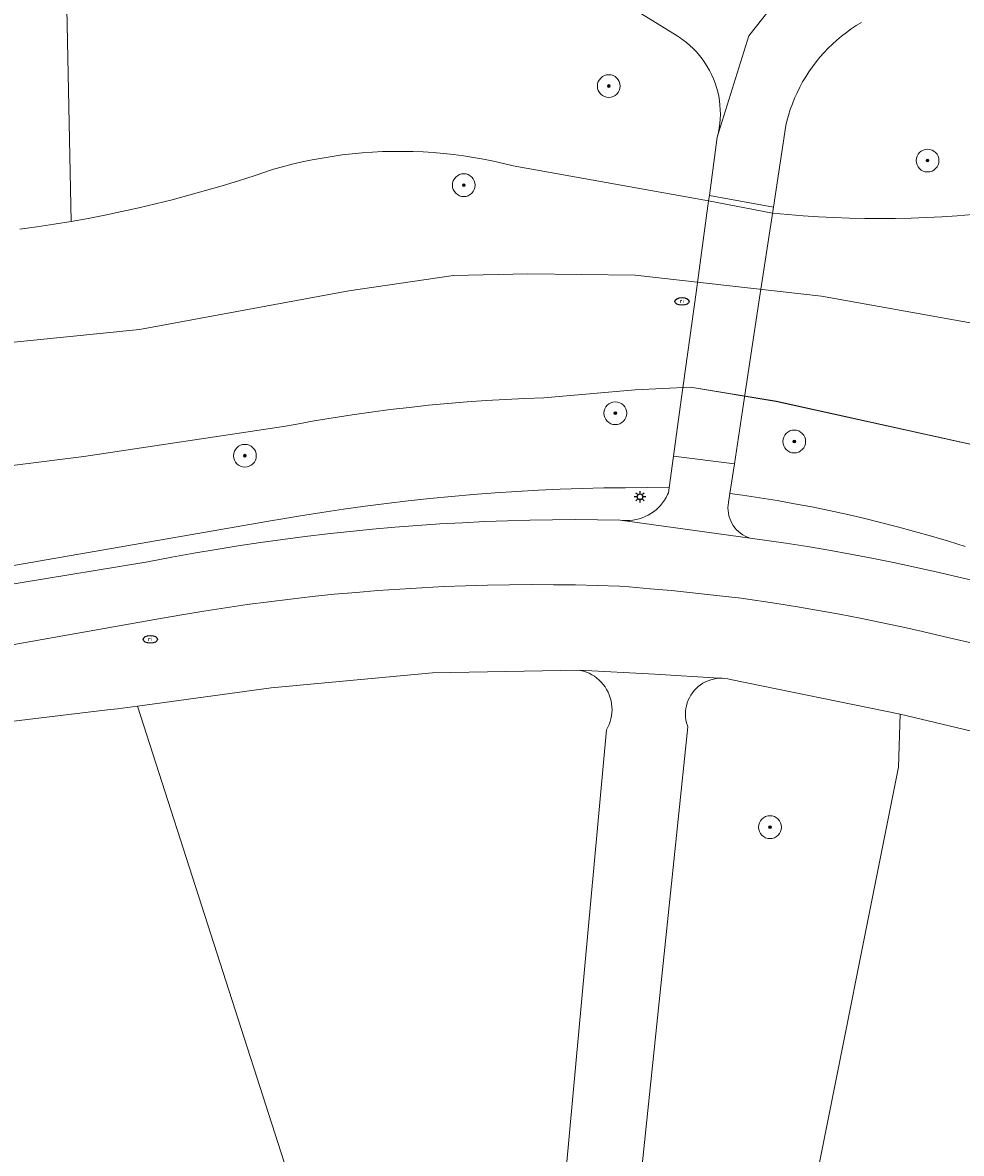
# Model space of a CAD drawing. Header units: metres. Extents: x 152610 to 160096, y 456114 to 462495.
# Tile 539 of 656: x 158345 to 158378, y 460763 to 460803. Entities that reach past the tile are written whole.
import ezdxf
from ezdxf.enums import TextEntityAlignment as Align

# ---------------------------------------------------------------- set-up
doc = ezdxf.new("R2010")
doc.units = ezdxf.units.M
doc.header["$LTSCALE"] = 0.5
doc.layers.get('0').update_dxf_attribs({"linetype": 'CONTINUOUS'})
for name, color, linetype, lineweight in [('B-PV-GK-BESCHOEIING-G', 251, 'GK-BESCHOEIING-SO', 18), ('B-PV-GR-BEPLANTING_CULTUUR_BOSPLANTSOEN-GV', 251, 'CONTINUOUS', 18), ('B-PV-GR-BOOM-S', 251, 'CONTINUOUS', 25), ('B-PV-GW-TALUD_KRUIN-G', 251, 'CONTINUOUS', 18), ('B-PV-IE-MEUBILAIR-S', 251, 'CONTINUOUS', 25), ('B-PV-KW-KUNSTWERK_DEK-GV', 251, 'CONTINUOUS', 18), ('B-PV-OG-TERREIN_BEGROEID-GV', 251, 'CONTINUOUS', 18), ('B-PV-OG-WATER_SLOOT-GV', 251, 'CONTINUOUS', 18), ('B-PV-VH-GESLOTENVERHARDING_ASFALT-GV', 251, 'CONTINUOUS', 18), ('B-PV-VH-HALFVERHARDING_GRAVEL-GV', 251, 'CONTINUOUS', 18), ('B-PV-VH-OPENVERHARDING_BETONSTRAATSTEEN-GV', 251, 'CONTINUOUS', 18)]:
    doc.layers.add(name, color=color, linetype=linetype, lineweight=lineweight)
doc.styles.add('NLCS-ISO', font='NLCS-ISO.ttf')
doc.linetypes.add('GK-BESCHOEIING-SO', pattern='A,18,-3,[1,NLCS.SHX,S=0.6,R=0,X=0,Y=0],-3', length=24)

# ---------------------------------------------------------------- blocks, each defined once
blk = doc.blocks.new('SIE-MEUBILAIR_PAAL_LICHTMAST-SO')
for points in [[(-0.62, 0), (-1, 0)], [(-0.71, 0.71), (-0.44, 0.44)], [(0, 1), (0, 0.62)], [(0.44, 0.44), (0.71, 0.71)], [(1, 0), (0.62, 0)], [(-0.71, -0.71), (-0.44, -0.44)], [(0, -0.62), (0, -1)], [(0.44, -0.44), (0.71, -0.71)]]:
    blk.add_lwpolyline(points)
blk.add_circle((0, 0), 0.5)
blk = doc.blocks.new('SIE-MEUBILAIR_PUT_RIOOLPUT-SO')
blk.add_ellipse((0, 0), major_axis=(1.25, 0), ratio=0.54)
at = {"style": 'NLCS-ISO'}
blk.add_text('ri', height=0.75, dxfattribs=at).set_placement((-0.04, 0.07), align=Align.MIDDLE_CENTER)
blk = doc.blocks.new('SGR-BOOM_GBKN-SO')
at = {"linetype": 'ByBlock', "lineweight": 18}
h = blk.add_hatch(color=0, dxfattribs=at)
h.dxf.hatch_style = 1
edge = h.paths.add_edge_path()
edge.add_arc((0, 0), 0.25, 0, 360)
at = {"color": 0, "linetype": 'ByBlock', "lineweight": 18}
for radius in [2, 0.25]:
    blk.add_circle((0, 0), radius, dxfattribs=at)
at = {"color": 0, "linetype": 'ByBlock', "lineweight": 18, "style": 'NLCS-ISO'}
blk.add_attdef('SOORT', (2.5, 0), '', height=1.5, dxfattribs=at)

msp = doc.modelspace()

# ---------------------------------------------------------------- linework, layer by layer
at = {"layer": 'B-PV-GK-BESCHOEIING-G', "flags": 128}
msp.add_lwpolyline([(158394.204, 460635.103), (158399.672, 460637.24), (158409.428, 460638.273), (158411.181, 460638.433), (158412.478, 460638.267), (158421.206, 460634.758), (158427.086, 460632.8), (158430.253, 460632.241), (158431.912, 460632.134), (158433.188, 460632.444), (158434.158, 460632.868), (158435.279, 460633.826), (158436.385, 460634.963), (158436.437, 460635.067), (158436.535, 460635.278), (158436.625, 460635.492), (158436.708, 460635.709), (158436.783, 460635.929), (158436.851, 460636.151), (158436.911, 460636.376), (158436.963, 460636.602), (158437.007, 460636.83), (158437.044, 460637.06), (158437.073, 460637.29), (158437.093, 460637.522), (158437.106, 460637.754), (158437.11, 460637.986), (158437.107, 460638.218), (158437.096, 460638.45), (158437.077, 460638.682), (158437.049, 460638.913), (158437.032, 460639.032), (158436.67, 460644.936), (158435.282, 460656.573), (158435.204, 460657.212), (158435.102, 460658.112), (158435.007, 460659.013), (158434.92, 460659.915), (158434.842, 460660.818), (158434.771, 460661.721), (158434.708, 460662.625), (158434.653, 460663.529), (158434.607, 460664.434), (158434.568, 460665.339), (158434.537, 460666.245), (158434.514, 460667.15), (158434.5, 460668.056), (158434.493, 460668.962), (158434.494, 460669.868), (158434.503, 460670.774), (158434.52, 460671.68), (158434.546, 460672.586), (158434.579, 460673.491), (158434.62, 460674.396), (158435.158, 460683.298), (158435.191, 460691.058), (158435.594, 460702.579), (158435.631, 460703.569), (158435.683, 460704.779), (158435.743, 460705.988), (158435.811, 460707.197), (158435.888, 460708.406), (158435.972, 460709.614), (158436.064, 460710.821), (158436.164, 460712.028), (158436.272, 460713.235), (158436.388, 460714.44), (158436.512, 460715.645), (158436.644, 460716.848), (158436.784, 460718.051), (158436.932, 460719.253), (158437.087, 460720.454), (158437.251, 460721.654), (158437.423, 460722.853), (158437.602, 460724.051), (158437.79, 460725.247), (158437.985, 460726.442), (158438.188, 460727.636), (158438.399, 460728.829), (158438.618, 460730.02), (158438.845, 460731.209), (158439.08, 460732.397), (158439.322, 460733.584), (158439.573, 460734.769), (158439.831, 460735.952), (158440.097, 460737.133), (158440.371, 460738.313), (158440.652, 460739.491), (158440.942, 460740.667), (158441.239, 460741.841), (158441.544, 460743.013), (158441.856, 460744.183), (158442.177, 460745.35), (158442.505, 460746.516), (158442.84, 460747.68), (158443.184, 460748.841), (158443.628, 460749.999), (158445.924, 460758.546), (158447.558, 460782.625), (158447.564, 460782.711), (158447.769, 460785.017), (158449.775, 460812.682), (158449.779, 460812.904), (158449.776, 460813.125), (158449.764, 460813.346), (158449.745, 460813.567), (158449.717, 460813.787), (158449.682, 460814.006), (158449.639, 460814.223), (158449.588, 460814.439), (158449.529, 460814.652), (158449.462, 460814.864), (158449.388, 460815.073), (158449.307, 460815.279), (158449.218, 460815.482), (158449.122, 460815.681), (158449.018, 460815.877), (158448.908, 460816.069), (158448.791, 460816.258), (158448.667, 460816.441), (158448.536, 460816.62), (158448.399, 460816.795), (158448.256, 460816.964), (158448.107, 460817.128), (158447.952, 460817.286), (158447.792, 460817.439), (158447.626, 460817.586), (158447.455, 460817.727), (158447.279, 460817.861), (158447.098, 460817.989), (158446.913, 460818.111), (158446.723, 460818.225), (158446.529, 460818.333), (158446.332, 460818.434), (158446.131, 460818.528), (158445.927, 460818.614), (158445.72, 460818.693), (158445.51, 460818.764), (158445.298, 460818.827), (158445.083, 460818.883), (158444.867, 460818.932), (158444.649, 460818.972), (158444.43, 460819.004), (158444.21, 460819.029), (158443.989, 460819.045), (158443.767, 460819.054), (158443.546, 460819.055), (158443.324, 460819.047), (158443.103, 460819.032), (158442.883, 460819.008), (158442.663, 460818.977), (158442.445, 460818.938), (158442.229, 460818.891), (158442.014, 460818.836), (158441.802, 460818.773), (158441.591, 460818.703), (158441.384, 460818.625), (158441.179, 460818.54), (158440.978, 460818.448), (158440.78, 460818.348), (158440.586, 460818.241), (158440.396, 460818.127), (158440.21, 460818.007), (158440.028, 460817.88), (158439.851, 460817.746), (158439.68, 460817.606), (158439.513, 460817.46), (158439.352, 460817.308), (158439.196, 460817.151), (158439.046, 460816.987), (158438.988, 460816.921), (158438.866, 460816.777), (158438.214, 460816.009), (158437.556, 460815.246), (158436.891, 460814.489), (158436.221, 460813.737), (158435.545, 460812.99), (158434.862, 460812.249), (158429.86, 460807.383), (158424.676, 460802.557), (158419.639, 460799.152), (158413.442, 460794.893), (158409.963, 460792.467), (158407.891, 460791.057), (158406.398, 460790.393), (158404.141, 460789.745), (158402.493, 460789.442), (158399.053, 460789.19), (158397.166, 460789.162), (158395.23, 460789.316), (158391.988, 460789.722), (158383.812, 460791.441), (158372.67, 460793.444), (158366.128, 460794.178), (158362.372, 460794.22), (158359.77, 460794.171), (158356.093, 460793.631), (158348.759, 460792.275), (158343.766, 460791.768), (158340.945, 460791.622), (158338.476, 460791.774), (158334.765, 460792.368), (158332.303, 460793.054), (158329.764, 460793.91), (158326.871, 460795.099), (158322.297, 460796.948), (158318.63, 460798.391), (158313.289, 460801.421), (158313.001, 460801.623), (158312.428, 460802.033), (158311.861, 460802.45), (158311.298, 460802.874), (158310.74, 460803.304), (158310.187, 460803.74), (158309.639, 460804.182), (158309.096, 460804.631), (158308.974, 460804.74), (158308.279, 460805.369), (158307.589, 460806.003), (158306.905, 460806.643), (158306.227, 460807.289), (158305.554, 460807.94), (158304.887, 460808.598), (158304.225, 460809.261), (158303.569, 460809.929), (158302.919, 460810.604), (158302.274, 460811.283), (158301.635, 460811.969), (158301.003, 460812.659), (158300.376, 460813.355), (158299.755, 460814.057), (158299.14, 460814.763), (158298.531, 460815.475), (158297.928, 460816.192), (158297.332, 460816.914), (158296.741, 460817.642), (158296.157, 460818.374), (158295.579, 460819.111), (158295.008, 460819.853), (158294.442, 460820.6), (158293.884, 460821.352), (158293.331, 460822.109), (158292.785, 460822.87), (158292.246, 460823.636), (158291.713, 460824.406), (158291.356, 460825.047), (158290.995, 460825.712), (158290.641, 460826.38), (158290.294, 460827.052), (158289.955, 460827.728), (158289.622, 460828.408), (158289.297, 460829.091), (158288.978, 460829.777), (158288.667, 460830.467), (158288.364, 460831.16), (158288.068, 460831.856), (158287.779, 460832.555), (158287.497, 460833.258), (158287.223, 460833.963), (158286.957, 460834.671), (158286.698, 460835.382), (158286.446, 460836.095), (158286.202, 460836.811), (158285.966, 460837.53), (158285.737, 460838.251), (158285.516, 460838.975), (158285.303, 460839.7), (158285.097, 460840.428), (158284.899, 460841.159), (158284.708, 460841.891), (158284.526, 460842.625), (158284.351, 460843.361), (158284.184, 460844.099), (158284.117, 460844.337), (158283.904, 460845.111), (158283.699, 460845.887), (158283.502, 460846.665), (158283.313, 460847.445), (158283.131, 460848.226), (158282.957, 460849.01), (158282.791, 460849.795), (158282.633, 460850.582), (158282.483, 460851.371), (158282.34, 460852.16), (158282.206, 460852.952), (158282.079, 460853.744), (158281.96, 460854.538), (158281.85, 460855.333), (158281.747, 460856.129), (158281.652, 460856.926), (158281.565, 460857.724), (158281.485, 460858.523), (158281.414, 460859.322), (158281.351, 460860.122), (158281.296, 460860.923), (158281.23, 460861.521), (158281.088, 460862.87), (158280.953, 460864.221), (158280.827, 460865.572), (158280.708, 460866.924), (158280.598, 460868.276), (158280.495, 460869.629), (158280.401, 460870.983), (158280.314, 460872.338), (158280.235, 460873.692), (158280.165, 460875.048), (158280.102, 460876.403), (158280.047, 460877.759), (158280.001, 460879.116), (158279.962, 460880.472), (158279.931, 460881.829), (158279.908, 460883.186), (158279.894, 460884.543), (158279.887, 460885.9), (158279.891, 460885.99), (158279.945, 460886.984), (158280.006, 460887.977), (158280.075, 460888.969), (158280.152, 460889.961), (158280.237, 460890.952), (158280.33, 460891.943), (158280.431, 460892.932), (158280.54, 460893.921), (158280.657, 460894.909), (158280.781, 460895.896), (158280.914, 460896.882), (158280.984, 460897.375), (158281.062, 460900.771), (158281.337, 460903.298), (158281.91, 460905.435), (158283.375, 460910.513), (158284.626, 460914.493), (158285.804, 460917.691), (158287.575, 460922.665), (158288.803, 460925.31), (158289.746, 460927.85), (158290.111, 460929.358), (158290.135, 460930.33), (158290.085, 460930.94), (158289.815, 460931.654), (158289.096, 460933.16), (158288.946, 460933.364), (158288.79, 460933.564), (158288.628, 460933.758), (158288.46, 460933.947), (158288.286, 460934.131), (158288.106, 460934.309), (158287.92, 460934.481), (158287.73, 460934.648), (158287.534, 460934.808), (158287.333, 460934.962), (158287.127, 460935.109), (158286.917, 460935.25), (158286.722, 460935.373), (158286.448, 460935.482), (158286.172, 460935.584), (158285.893, 460935.678), (158285.611, 460935.765), (158285.328, 460935.844), (158285.042, 460935.915), (158284.754, 460935.978), (158284.465, 460936.034), (158284.174, 460936.082), (158283.882, 460936.121), (158283.589, 460936.153), (158283.296, 460936.177), (158283.002, 460936.193), (158282.707, 460936.201), (158282.413, 460936.201), (158282.118, 460936.193), (158281.824, 460936.177), (158281.53, 460936.153), (158281.238, 460936.121), (158280.946, 460936.081), (158280.655, 460936.033), (158280.366, 460935.977), (158280.078, 460935.913), (158279.792, 460935.842), (158279.509, 460935.763), (158279.227, 460935.676), (158278.948, 460935.582), (158278.672, 460935.48), (158278.398, 460935.37), (158278.128, 460935.254), (158277.861, 460935.129), (158277.597, 460934.998), (158277.337, 460934.86), (158277.081, 460934.714), (158276.829, 460934.562), (158276.816, 460934.554), (158276.615, 460934.376), (158276.42, 460934.192), (158276.23, 460934.002), (158276.046, 460933.807), (158275.868, 460933.607), (158275.696, 460933.401), (158275.53, 460933.19), (158275.371, 460932.974), (158275.218, 460932.754), (158275.072, 460932.529), (158274.932, 460932.3), (158274.799, 460932.067), (158274.674, 460931.83), (158274.555, 460931.589), (158274.444, 460931.345), (158274.34, 460931.098), (158274.244, 460930.847), (158274.154, 460930.594), (158274.073, 460930.339), (158273.999, 460930.081), (158273.933, 460929.821), (158273.875, 460929.559), (158273.824, 460929.296), (158273.782, 460929.031), (158273.747, 460928.765), (158273.72, 460928.498), (158273.702, 460928.23), (158273.691, 460927.962), (158273.688, 460927.694), (158273.693, 460927.426), (158273.707, 460927.158), (158273.728, 460926.89), (158273.757, 460926.624), (158273.794, 460926.358), (158273.839, 460926.094), (158273.892, 460925.831), (158273.953, 460925.569), (158274.021, 460925.31), (158274.098, 460925.053), (158274.129, 460924.954), (158275.155, 460920.831), (158276.3, 460916.739), (158276.366, 460916.372), (158276.521, 460915.479), (158276.668, 460914.584), (158276.808, 460913.688), (158276.939, 460912.791), (158277.062, 460911.893), (158277.178, 460910.994), (158277.285, 460910.094), (158277.385, 460909.193), (158277.477, 460908.291), (158277.56, 460907.388), (158277.636, 460906.485), (158277.704, 460905.581), (158277.764, 460904.676), (158277.816, 460903.771), (158277.859, 460902.866), (158277.895, 460901.96), (158277.923, 460901.054), (158277.943, 460900.147), (158277.955, 460899.241), (158277.959, 460898.334), (158277.954, 460897.428), (158277.942, 460896.521), (158277.922, 460895.615), (158277.918, 460895.406), (158277.897, 460894.456), (158277.868, 460893.506), (158277.831, 460892.556), (158277.786, 460891.607), (158277.733, 460890.658), (158277.672, 460889.709), (158277.603, 460888.762), (158277.526, 460887.814), (158277.441, 460886.868), (158277.348, 460885.922), (158277.247, 460884.977), (158277.139, 460884.033), (158277.022, 460883.089), (158276.897, 460882.147), (158276.676, 460878.466), (158276.445, 460874.69), (158276.457, 460870.098), (158276.5, 460869.892), (158276.595, 460869.48), (158276.697, 460869.07), (158276.807, 460868.662), (158276.925, 460868.256), (158277.05, 460867.852), (158277.183, 460867.451), (158277.324, 460867.052), (158277.472, 460866.657), (158277.627, 460866.264), (158277.79, 460865.874), (158277.961, 460865.487), (158278.138, 460865.104), (158278.323, 460864.723), (158278.515, 460864.347), (158278.714, 460863.974), (158278.92, 460863.605), (158279.133, 460863.24), (158279.352, 460862.881), (158279.365, 460862.859), (158279.482, 460862.657), (158279.592, 460862.45), (158279.696, 460862.24), (158279.791, 460862.026), (158279.88, 460861.809), (158279.961, 460861.589), (158280.034, 460861.367), (158280.1, 460861.142), (158280.158, 460860.915), (158280.209, 460860.687), (158280.251, 460860.456), (158280.286, 460860.225), (158280.313, 460859.992), (158280.331, 460859.759), (158280.342, 460859.525), (158280.345, 460859.29), (158280.34, 460859.056), (158280.326, 460858.822), (158280.305, 460858.589), (158280.276, 460858.357), (158280.239, 460858.126), (158280.194, 460857.896), (158280.141, 460857.667), (158280.081, 460857.441), (158280.012, 460857.217), (158279.936, 460856.996), (158279.853, 460856.777), (158279.762, 460856.561), (158279.664, 460856.348), (158279.559, 460856.139), (158279.446, 460855.934), (158279.327, 460855.732), (158279.201, 460855.535), (158279.068, 460855.342), (158278.929, 460855.154), (158278.783, 460854.97), (158278.631, 460854.792), (158278.473, 460854.619), (158278.31, 460854.451), (158278.14, 460854.29), (158277.966, 460854.134), (158277.786, 460853.984), (158277.601, 460853.84), (158277.411, 460853.703), (158277.217, 460853.572), (158277.018, 460853.448), (158276.815, 460853.331), (158276.335, 460852.967), (158275.86, 460852.596), (158275.39, 460852.219), (158274.925, 460851.836), (158274.465, 460851.446), (158274.01, 460851.051), (158273.56, 460850.649), (158273.116, 460850.242), (158272.678, 460849.829), (158272.245, 460849.41), (158271.817, 460848.985), (158271.395, 460848.554), (158270.979, 460848.119), (158270.569, 460847.677), (158270.164, 460847.23), (158269.766, 460846.778), (158269.374, 460846.321), (158268.987, 460845.858), (158268.607, 460845.39), (158268.233, 460844.918), (158267.866, 460844.44), (158267.505, 460843.958), (158267.15, 460843.471), (158266.802, 460842.979), (158266.46, 460842.482), (158266.125, 460841.981), (158265.797, 460841.476), (158265.475, 460840.966), (158265.16, 460840.453), (158265.013, 460840.207), (158264.962, 460840.122), (158264.449, 460839.277), (158263.929, 460838.437), (158263.403, 460837.6), (158262.87, 460836.768), (158262.33, 460835.94), (158261.783, 460835.117), (158261.23, 460834.298), (158260.67, 460833.483), (158260.103, 460832.673), (158259.53, 460831.868), (158258.951, 460831.067), (158258.365, 460830.271), (158257.772, 460829.48), (158257.174, 460828.694), (158256.568, 460827.912), (158255.957, 460827.136), (158255.648, 460826.75), (158252.114, 460823), (158249.217, 460820.633), (158245.157, 460816.851), (158241.433, 460813.794), (158238.545, 460811.485), (158237.549, 460810.365), (158237.104, 460809.658), (158236.804, 460808.475), (158236.721, 460807.788), (158236.811, 460806.912), (158236.919, 460806.064), (158237.199, 460805.331), (158237.564, 460804.637), (158238.13, 460803.857), (158238.867, 460802.984), (158239.661, 460802.32), (158240.731, 460801.8), (158241.446, 460801.736), (158243.286, 460801.696), (158246.878, 460802.045), (158252.024, 460802.334), (158262.872, 460802.329), (158263.649, 460802.302), (158264.56, 460802.264), (158265.469, 460802.218), (158266.379, 460802.163), (158267.287, 460802.101), (158268.196, 460802.03), (158269.103, 460801.952), (158270.01, 460801.866), (158270.916, 460801.771), (158271.821, 460801.669), (158272.725, 460801.559), (158273.629, 460801.441), (158274.531, 460801.315), (158275.432, 460801.181), (158276.331, 460801.039), (158277.23, 460800.889), (158278.863, 460800.455), (158278.971, 460800.426), (158279.325, 460800.363), (158280.474, 460800.154), (158281.622, 460799.936), (158282.768, 460799.711), (158283.913, 460799.478), (158285.056, 460799.237), (158286.197, 460798.989), (158287.337, 460798.732), (158288.475, 460798.468), (158289.611, 460798.196), (158290.745, 460797.916), (158291.877, 460797.628), (158293.007, 460797.333), (158293.571, 460797.182), (158297.682, 460796.253), (158306.52, 460793.64), (158313.946, 460791.308), (158323.08, 460788.544), (158329.405, 460787.198), (158333.001, 460786.642), (158334.936, 460786.554), (158339.069, 460786.856), (158346.809, 460787.824), (158353.804, 460788.872), (158354.213, 460788.949), (158354.878, 460789.069), (158355.544, 460789.18), (158356.211, 460789.284), (158356.88, 460789.38), (158357.55, 460789.467), (158358.22, 460789.547), (158358.892, 460789.619), (158359.564, 460789.683), (158360.238, 460789.739), (158360.911, 460789.787), (158361.586, 460789.827), (158362.26, 460789.859), (158362.935, 460789.883), (158366.139, 460790.166), (158368.073, 460790.25), (158371.078, 460789.757), (158380.199, 460787.747), (158387.394, 460786.08), (158394.961, 460784.168), (158398.082, 460783.152), (158400.2, 460782.655), (158402.651, 460782.389), (158403.938, 460782.376), (158405.538, 460782.583), (158407.499, 460783.182), (158410.8, 460784.854), (158414.176, 460786.813), (158421.344, 460791.343), (158425.56, 460795.069), (158428.201, 460797.263), (158430.188, 460798.415), (158432.024, 460799.223), (158433.272, 460799.496), (158434.51, 460799.691), (158435.512, 460799.678), (158435.571, 460799.678), (158435.812, 460799.673), (158436.052, 460799.66), (158436.292, 460799.64), (158436.531, 460799.611), (158436.769, 460799.574), (158437.006, 460799.529), (158437.241, 460799.477), (158437.474, 460799.417), (158437.705, 460799.349), (158437.934, 460799.273), (158438.16, 460799.19), (158438.383, 460799.099), (158438.603, 460799.001), (158438.82, 460798.896), (158439.033, 460798.784), (158439.242, 460798.664), (158439.447, 460798.538), (158439.648, 460798.405), (158439.844, 460798.265), (158440.036, 460798.119), (158440.222, 460797.967), (158440.404, 460797.809), (158440.58, 460797.644), (158440.75, 460797.474), (158440.915, 460797.298), (158441.074, 460797.117), (158441.227, 460796.931), (158441.373, 460796.74), (158441.513, 460796.544), (158441.628, 460796.364), (158441.826, 460796.046), (158442.016, 460795.723), (158442.199, 460795.397), (158442.376, 460795.066), (158442.545, 460794.732), (158442.707, 460794.395), (158442.862, 460794.054), (158443.009, 460793.709), (158443.149, 460793.362), (158443.282, 460793.012), (158443.407, 460792.659), (158443.525, 460792.303), (158443.635, 460791.945), (158443.737, 460791.585), (158443.832, 460791.222), (158443.918, 460790.858), (158443.997, 460790.492), (158444.069, 460790.124), (158444.132, 460789.755), (158444.187, 460789.385), (158444.235, 460789.013), (158444.274, 460788.641), (158444.306, 460788.268), (158444.33, 460787.894), (158444.345, 460787.52), (158444.353, 460787.145), (158444.352, 460786.771), (158444.344, 460786.396), (158444.328, 460786.022), (158444.303, 460785.648), (158444.271, 460785.275), (158444.257, 460785.179), (158443.906, 460782.774), (158443.891, 460782.664), (158443.821, 460782.182), (158443.743, 460781.7), (158443.657, 460781.221), (158443.564, 460780.742), (158443.462, 460780.265), (158443.353, 460779.79), (158443.235, 460779.317), (158443.111, 460778.846), (158442.978, 460778.377), (158442.838, 460777.91), (158442.69, 460777.445), (158442.534, 460776.983), (158442.371, 460776.524), (158442.2, 460776.067), (158442.022, 460775.613), (158441.837, 460775.163), (158441.644, 460774.715), (158441.444, 460774.27), (158441.236, 460773.829), (158441.021, 460773.392), (158440.911, 460773.175), (158439.832, 460771.612), (158438.961, 460770.654), (158437.216, 460769.1), (158434.467, 460766.472), (158429.972, 460762.293), (158429.745, 460762.115), (158429.297, 460761.752), (158428.853, 460761.383), (158428.415, 460761.008), (158427.982, 460760.628), (158427.554, 460760.241), (158427.131, 460759.848), (158426.714, 460759.449), (158426.303, 460759.045), (158425.897, 460758.635), (158425.497, 460758.219), (158425.103, 460757.798), (158424.715, 460757.372), (158424.332, 460756.94), (158423.956, 460756.503), (158423.586, 460756.06), (158423.221, 460755.613), (158422.864, 460755.161), (158422.512, 460754.703), (158422.167, 460754.241), (158421.828, 460753.774), (158421.496, 460753.303), (158421.17, 460752.826), (158420.851, 460752.346), (158420.539, 460751.861), (158420.233, 460751.372), (158419.935, 460750.878), (158419.643, 460750.381), (158419.425, 460749.999), (158416.895, 460745.406), (158416.596, 460744.735), (158416.304, 460744.062), (158416.024, 460743.394), (158415.474, 460742.023), (158415.213, 460741.338), (158414.958, 460740.65), (158414.711, 460739.959), (158414.472, 460739.265), (158414.241, 460738.569), (158414.016, 460737.87), (158413.8, 460737.169), (158413.591, 460736.466), (158413.39, 460735.76), (158413.197, 460735.052), (158413.011, 460734.342), (158412.833, 460733.631), (158412.663, 460732.917), (158412.501, 460732.201), (158412.346, 460731.484), (158412.199, 460730.765), (158412.061, 460730.045), (158412.014, 460729.793), (158412.033, 460729.354), (158412.06, 460728.914), (158412.095, 460728.476), (158412.137, 460728.038), (158412.188, 460727.601), (158412.247, 460727.165), (158412.313, 460726.73), (158412.388, 460726.297), (158412.47, 460725.865), (158412.56, 460725.434), (158412.658, 460725.005), (158412.764, 460724.578), (158412.878, 460724.153), (158412.999, 460723.73), (158413.128, 460723.31), (158413.265, 460722.892), (158413.409, 460722.476), (158413.56, 460722.063), (158413.72, 460721.653), (158413.886, 460721.246), (158414.06, 460720.842), (158414.241, 460720.441), (158414.43, 460720.044), (158414.626, 460719.65), (158414.829, 460719.259), (158415.039, 460718.873), (158415.255, 460718.49), (158415.479, 460718.111), (158415.71, 460717.737), (158415.947, 460717.366), (158416.192, 460717.001), (158416.442, 460716.639), (158416.7, 460716.282), (158416.964, 460715.93), (158417.234, 460715.583), (158417.51, 460715.241), (158417.793, 460714.904), (158418.081, 460714.572), (158418.376, 460714.245), (158418.676, 460713.924), (158418.983, 460713.608), (158419.295, 460713.298), (158419.612, 460712.994), (158419.935, 460712.695), (158420.264, 460712.403), (158420.598, 460712.116), (158420.937, 460711.835), (158421.28, 460711.561), (158421.629, 460711.293), (158421.983, 460711.032), (158422.341, 460710.776), (158422.704, 460710.528), (158423.072, 460710.286), (158423.444, 460710.051), (158423.819, 460709.822), (158424.081, 460709.669), (158424.209, 460709.611), (158424.479, 460709.483), (158424.744, 460709.348), (158425.006, 460709.206), (158425.265, 460709.057), (158425.519, 460708.901), (158425.768, 460708.739), (158426.014, 460708.569), (158426.254, 460708.393), (158426.49, 460708.211), (158426.721, 460708.023), (158426.947, 460707.828), (158427.167, 460707.627), (158427.382, 460707.421), (158427.592, 460707.209), (158427.795, 460706.991), (158427.993, 460706.768), (158428.185, 460706.54), (158428.37, 460706.306), (158428.549, 460706.068), (158428.722, 460705.825), (158428.888, 460705.578), (158429.047, 460705.326), (158429.2, 460705.07), (158429.345, 460704.809), (158429.484, 460704.546), (158429.615, 460704.278), (158429.74, 460704.007), (158429.857, 460703.733), (158429.966, 460703.456), (158430.068, 460703.176), (158430.163, 460702.893), (158430.249, 460702.608), (158430.329, 460702.32), (158430.42, 460701.95), (158428.933, 460690.288), (158428.348, 460688.69), (158428.2, 460688.309), (158428.045, 460687.931), (158427.882, 460687.557), (158427.712, 460687.185), (158427.535, 460686.817), (158427.35, 460686.453), (158427.159, 460686.092), (158426.96, 460685.736), (158426.755, 460685.383), (158426.542, 460685.034), (158426.323, 460684.689), (158426.097, 460684.349), (158425.865, 460684.013), (158425.626, 460683.682), (158425.503, 460683.519), (158419.706, 460678.275), (158416.726, 460675.288), (158415, 460673.127), (158413.37, 460670.851), (158411.077, 460666.723), (158410.912, 460666.216), (158410.753, 460665.706), (158410.603, 460665.194), (158410.46, 460664.68), (158410.325, 460664.164), (158410.197, 460663.645), (158410.078, 460663.125), (158409.966, 460662.603), (158409.862, 460662.08), (158409.766, 460661.555), (158409.678, 460661.028), (158409.597, 460660.501), (158409.525, 460659.972), (158409.46, 460659.442), (158409.404, 460658.911), (158409.355, 460658.38), (158409.315, 460657.848), (158409.282, 460657.315), (158409.257, 460656.782), (158409.241, 460656.248), (158409.235, 460655.959), (158409.242, 460655.87), (158409.263, 460655.538), (158409.275, 460655.207), (158409.28, 460654.875), (158409.277, 460654.543), (158409.266, 460654.211), (158409.246, 460653.88), (158409.219, 460653.549), (158409.184, 460653.219), (158409.141, 460652.89), (158409.09, 460652.562), (158409.031, 460652.236), (158408.964, 460651.911), (158408.889, 460651.587), (158408.807, 460651.266), (158408.717, 460650.946), (158408.619, 460650.629), (158408.513, 460650.315), (158408.401, 460650.003), (158408.28, 460649.693), (158408.152, 460649.387), (158408.017, 460649.084), (158407.874, 460648.784), (158407.725, 460648.488), (158407.568, 460648.196), (158407.404, 460647.907), (158407.234, 460647.622), (158407.056, 460647.342), (158406.872, 460647.066), (158406.681, 460646.794), (158406.484, 460646.527), (158406.28, 460646.265), (158406.07, 460646.008), (158405.854, 460645.757), (158405.632, 460645.51), (158405.404, 460645.269), (158405.17, 460645.033), (158404.931, 460644.803), (158404.686, 460644.579), (158404.436, 460644.361), (158404.181, 460644.149), (158403.921, 460643.943), (158403.655, 460643.744), (158403.386, 460643.55), (158403.111, 460643.364), (158402.832, 460643.184), (158402.549, 460643.011), (158402.262, 460642.845), (158401.97, 460642.686), (158401.675, 460642.534), (158401.377, 460642.389), (158401.075, 460642.251), (158393.045, 460640.011), (158392.433, 460639.8)], dxfattribs=at)
at = {"layer": 'B-PV-GR-BEPLANTING_CULTUUR_BOSPLANTSOEN-GV', "flags": 128}
for points in [[(158362.535, 460749.999), (158365.129, 460778.242), (158365.179, 460778.335), (158365.222, 460778.432), (158365.258, 460778.532), (158365.286, 460778.635), (158365.306, 460778.739), (158365.319, 460778.844), (158365.323, 460778.95), (158365.319, 460779.056), (158365.308, 460779.162), (158365.288, 460779.266), (158365.261, 460779.369), (158365.226, 460779.469), (158365.184, 460779.566), (158365.134, 460779.66), (158365.078, 460779.75), (158365.014, 460779.835), (158364.945, 460779.915), (158364.87, 460779.99), (158364.789, 460780.059), (158364.704, 460780.122), (158364.614, 460780.178), (158364.519, 460780.227), (158364.422, 460780.269), (158364.322, 460780.304), (158364.219, 460780.33), (158364.171, 460780.34), (158359.024, 460780.247), (158353.37, 460779.715), (158348.684, 460779.079), (158354.034, 460762.443)], [(158372.226, 460761.211), (158375.363, 460776.933), (158375.424, 460778.793), (158369.476, 460780.009), (158369.378, 460780.031), (158369.279, 460780.045), (158369.179, 460780.052), (158369.079, 460780.05), (158368.98, 460780.04), (158368.881, 460780.023), (158368.784, 460779.997), (158368.69, 460779.964), (158368.598, 460779.924), (158368.51, 460779.876), (158368.426, 460779.821), (158368.347, 460779.76), (158368.273, 460779.693), (158368.204, 460779.62), (158368.142, 460779.542), (158368.086, 460779.459), (158368.036, 460779.372), (158367.994, 460779.281), (158367.959, 460779.188), (158367.932, 460779.091), (158367.913, 460778.993), (158367.901, 460778.894), (158367.898, 460778.793), (158367.902, 460778.694), (158367.915, 460778.594), (158367.935, 460778.496), (158367.963, 460778.4), (158367.98, 460778.353), (158365.022, 460749.999)]]:
    msp.add_lwpolyline(points, dxfattribs=at)
at = {"layer": 'B-PV-GW-TALUD_KRUIN-G', "flags": 128}
for points in [[(158377.964, 460796.307), (158377.425, 460796.262), (158376.886, 460796.226), (158376.346, 460796.197), (158375.806, 460796.177), (158375.265, 460796.164), (158374.725, 460796.159), (158374.184, 460796.163), (158373.644, 460796.174), (158373.103, 460796.194), (158372.563, 460796.221), (158372.024, 460796.256), (158371.485, 460796.3), (158370.947, 460796.351), (158368.707, 460796.784), (158361.861, 460798.007), (158361.516, 460798.093), (158361.168, 460798.171), (158360.819, 460798.241), (158360.469, 460798.304), (158360.117, 460798.358), (158359.764, 460798.405), (158359.411, 460798.443), (158359.056, 460798.474), (158358.701, 460798.497), (158358.345, 460798.511), (158357.989, 460798.518), (158357.633, 460798.517), (158357.277, 460798.508), (158356.922, 460798.49), (158356.567, 460798.465), (158356.212, 460798.432), (158355.859, 460798.391), (158355.506, 460798.341), (158355.155, 460798.284), (158354.805, 460798.219), (158354.457, 460798.147), (158354.11, 460798.066), (158353.765, 460797.978), (158353.451, 460797.89), (158353.381, 460797.866), (158352.808, 460797.673), (158352.232, 460797.488), (158351.653, 460797.311), (158351.073, 460797.141), (158350.49, 460796.979), (158349.905, 460796.824), (158349.318, 460796.678), (158348.729, 460796.539), (158348.138, 460796.408), (158347.546, 460796.285), (158346.952, 460796.169), (158346.359, 460796.062), (158346.356, 460796.062), (158345.759, 460795.962), (158345.161, 460795.87), (158344.562, 460795.786)], [(158339.758, 460783.205), (158353.491, 460785.587), (158353.644, 460785.614), (158354.396, 460785.744), (158355.151, 460785.865), (158355.906, 460785.979), (158356.662, 460786.084), (158357.42, 460786.182), (158358.179, 460786.272), (158358.938, 460786.354), (158359.698, 460786.427), (158360.459, 460786.493), (158361.221, 460786.551), (158361.983, 460786.601), (158362.746, 460786.643), (158363.509, 460786.677), (158364.272, 460786.703), (158365.036, 460786.721), (158365.799, 460786.731), (158366.563, 460786.733), (158367.327, 460786.727), (158367.479, 460787.838), (158369.612, 460787.571), (158369.453, 460786.531), (158369.895, 460786.47), (158370.505, 460786.378), (158371.114, 460786.278), (158371.722, 460786.171), (158372.328, 460786.056), (158372.933, 460785.933), (158373.536, 460785.802), (158374.137, 460785.663), (158374.737, 460785.516), (158375.334, 460785.362), (158375.93, 460785.2), (158376.523, 460785.03), (158377.114, 460784.853), (158377.703, 460784.668)]]:
    msp.add_lwpolyline(points, dxfattribs=at)
at = {"layer": 'B-PV-KW-KUNSTWERK_DEK-GV', "flags": 128}
msp.add_lwpolyline([(158370.979, 460796.559), (158368.734, 460796.974), (158368.707, 460796.784), (158368.267, 460793.574), (158367.75, 460789.812), (158367.479, 460787.838), (158369.612, 460787.571), (158369.896, 460789.44), (158370.473, 460793.237)], close=True, dxfattribs=at)
at = {"layer": 'B-PV-OG-TERREIN_BEGROEID-GV', "flags": 128}
for points in [[(158374.069, 460803.037), (158373.887, 460802.927), (158373.71, 460802.81), (158373.538, 460802.686), (158373.37, 460802.556), (158373.208, 460802.42), (158373.05, 460802.278), (158372.898, 460802.13), (158372.752, 460801.976), (158372.612, 460801.817), (158372.477, 460801.653), (158372.349, 460801.484), (158372.228, 460801.31), (158372.113, 460801.131), (158372.005, 460800.949), (158371.904, 460800.762), (158371.81, 460800.572), (158371.723, 460800.379), (158371.644, 460800.182), (158371.572, 460799.982), (158371.508, 460799.78), (158371.451, 460799.576), (158371.415, 460799.428), (158370.979, 460796.559), (158368.734, 460796.974), (158369.014, 460799.019), (158369.051, 460799.175), (158369.08, 460799.332), (158369.102, 460799.491), (158369.115, 460799.651), (158369.12, 460799.811), (158369.118, 460799.971), (158369.107, 460800.131), (158369.089, 460800.29), (158369.062, 460800.448), (158369.028, 460800.605), (158368.986, 460800.759), (158368.936, 460800.911), (158368.878, 460801.061), (158368.814, 460801.208), (158368.742, 460801.351), (158368.663, 460801.49), (158368.577, 460801.625), (158368.484, 460801.756), (158368.385, 460801.882), (158368.28, 460802.003), (158368.169, 460802.119), (158368.053, 460802.229), (158367.931, 460802.332), (158367.804, 460802.43), (158367.672, 460802.521), (158367.602, 460802.566), (158354.719, 460810.523)], [(158346.188, 460804.68), (158346.359, 460796.062), (158346.952, 460796.169), (158347.546, 460796.285), (158348.138, 460796.408), (158348.729, 460796.539), (158349.318, 460796.678), (158349.905, 460796.824), (158350.49, 460796.979), (158351.073, 460797.141), (158351.653, 460797.311), (158352.232, 460797.488), (158352.808, 460797.673), (158353.381, 460797.866), (158353.451, 460797.89), (158353.765, 460797.978), (158354.11, 460798.066), (158354.457, 460798.147), (158354.805, 460798.219), (158355.155, 460798.284), (158355.506, 460798.341), (158355.859, 460798.391), (158356.212, 460798.432), (158356.567, 460798.465), (158356.922, 460798.49), (158357.277, 460798.508), (158357.633, 460798.517), (158357.989, 460798.518), (158358.345, 460798.511), (158358.701, 460798.497), (158359.056, 460798.474), (158359.411, 460798.443), (158359.764, 460798.405), (158360.117, 460798.358), (158360.469, 460798.304), (158360.819, 460798.241), (158361.168, 460798.171), (158361.516, 460798.093), (158361.861, 460798.007), (158368.707, 460796.784), (158370.947, 460796.351), (158371.485, 460796.3), (158372.024, 460796.256), (158372.563, 460796.221), (158373.103, 460796.194), (158373.644, 460796.174), (158374.184, 460796.163), (158374.725, 460796.159), (158375.265, 460796.164), (158375.806, 460796.177), (158376.346, 460796.197), (158376.886, 460796.226), (158377.425, 460796.262), (158377.964, 460796.307)], [(158310.74, 460803.304), (158311.298, 460802.874), (158311.861, 460802.45), (158312.428, 460802.033), (158313.001, 460801.623), (158313.289, 460801.421), (158318.63, 460798.391), (158322.297, 460796.948), (158326.87, 460795.099), (158329.764, 460793.91), (158332.303, 460793.054), (158334.765, 460792.368), (158338.476, 460791.774), (158340.945, 460791.622), (158343.766, 460791.768), (158348.759, 460792.275), (158356.093, 460793.631), (158359.77, 460794.171), (158362.372, 460794.22), (158366.128, 460794.179), (158372.67, 460793.444), (158383.812, 460791.441)], [(158377.964, 460796.307), (158377.425, 460796.262), (158376.886, 460796.226), (158376.346, 460796.197), (158375.806, 460796.177), (158375.265, 460796.164), (158374.725, 460796.159), (158374.184, 460796.163), (158373.644, 460796.174), (158373.103, 460796.194), (158372.563, 460796.221), (158372.024, 460796.256), (158371.485, 460796.3), (158370.947, 460796.351), (158368.707, 460796.784), (158361.861, 460798.007), (158361.516, 460798.093), (158361.168, 460798.171), (158360.819, 460798.241), (158360.469, 460798.304), (158360.117, 460798.358), (158359.764, 460798.405), (158359.411, 460798.443), (158359.056, 460798.474), (158358.701, 460798.497), (158358.345, 460798.511), (158357.989, 460798.518), (158357.633, 460798.517), (158357.277, 460798.508), (158356.922, 460798.49), (158356.567, 460798.465), (158356.212, 460798.432), (158355.859, 460798.391), (158355.506, 460798.341), (158355.155, 460798.284), (158354.805, 460798.219), (158354.457, 460798.147), (158354.11, 460798.066), (158353.765, 460797.978), (158353.451, 460797.89), (158353.381, 460797.866), (158352.808, 460797.673), (158352.232, 460797.488), (158351.653, 460797.311), (158351.073, 460797.141), (158350.49, 460796.979), (158349.905, 460796.824), (158349.318, 460796.678), (158348.729, 460796.539), (158348.138, 460796.408), (158347.546, 460796.285), (158346.952, 460796.169), (158346.359, 460796.062), (158346.356, 460796.062), (158345.759, 460795.962), (158345.161, 460795.87), (158344.562, 460795.786)], [(158380.199, 460787.747), (158371.078, 460789.758), (158368.073, 460790.25), (158366.139, 460790.166), (158362.935, 460789.883), (158362.26, 460789.859), (158361.586, 460789.827), (158360.911, 460789.787), (158360.238, 460789.739), (158359.565, 460789.683), (158358.892, 460789.619), (158358.22, 460789.547), (158357.55, 460789.467), (158356.88, 460789.38), (158356.211, 460789.284), (158355.544, 460789.18), (158354.878, 460789.069), (158354.213, 460788.949), (158353.804, 460788.872), (158346.809, 460787.824), (158339.069, 460786.856)], [(158339.758, 460783.205), (158353.491, 460785.587), (158353.644, 460785.614), (158354.396, 460785.744), (158355.151, 460785.865), (158355.906, 460785.979), (158356.662, 460786.084), (158357.42, 460786.182), (158358.179, 460786.272), (158358.938, 460786.354), (158359.698, 460786.427), (158360.459, 460786.493), (158361.221, 460786.551), (158361.983, 460786.601), (158362.746, 460786.643), (158363.509, 460786.677), (158364.272, 460786.703), (158365.036, 460786.721), (158365.799, 460786.731), (158366.563, 460786.733), (158367.327, 460786.727), (158367.479, 460787.838), (158369.612, 460787.571), (158369.453, 460786.531), (158369.895, 460786.47), (158370.505, 460786.378), (158371.114, 460786.278), (158371.722, 460786.171), (158372.328, 460786.056), (158372.933, 460785.933), (158373.536, 460785.802), (158374.137, 460785.663), (158374.737, 460785.516), (158375.334, 460785.362), (158375.93, 460785.2), (158376.523, 460785.03), (158377.114, 460784.853), (158377.703, 460784.668)], [(158335.4, 460781.884), (158349.05, 460784.136), (158349.109, 460784.148), (158349.885, 460784.296), (158350.662, 460784.437), (158351.441, 460784.569), (158352.221, 460784.694), (158353.002, 460784.811), (158353.785, 460784.92), (158354.569, 460785.021), (158355.353, 460785.114), (158356.139, 460785.199), (158356.925, 460785.276), (158357.712, 460785.345), (158358.499, 460785.407), (158359.288, 460785.46), (158360.076, 460785.505), (158360.866, 460785.542), (158361.655, 460785.572), (158362.445, 460785.593), (158363.235, 460785.606), (158364.025, 460785.611), (158364.815, 460785.609), (158365.605, 460785.598), (158365.717, 460785.585), (158365.829, 460785.58), (158365.942, 460785.583), (158366.054, 460785.594), (158366.164, 460785.613), (158366.274, 460785.64), (158366.381, 460785.675), (158366.485, 460785.717), (158366.586, 460785.766), (158366.683, 460785.822), (158366.777, 460785.885), (158366.865, 460785.955), (158366.948, 460786.031), (158367.026, 460786.112), (158367.097, 460786.199), (158367.162, 460786.291), (158367.221, 460786.387), (158367.273, 460786.487), (158367.303, 460786.555), (158367.327, 460786.727), (158366.563, 460786.733), (158365.799, 460786.731), (158365.036, 460786.721), (158364.272, 460786.703), (158363.509, 460786.677), (158362.746, 460786.643), (158361.983, 460786.601), (158361.221, 460786.551), (158360.459, 460786.493), (158359.698, 460786.427), (158358.938, 460786.354), (158358.179, 460786.272), (158357.42, 460786.182), (158356.662, 460786.084), (158355.906, 460785.979), (158355.151, 460785.865), (158354.396, 460785.744), (158353.644, 460785.614), (158353.491, 460785.587), (158339.758, 460783.205)], [(158377.703, 460784.668), (158377.114, 460784.853), (158376.523, 460785.03), (158375.93, 460785.2), (158375.334, 460785.362), (158374.737, 460785.516), (158374.137, 460785.663), (158373.536, 460785.802), (158372.933, 460785.933), (158372.328, 460786.056), (158371.722, 460786.171), (158371.114, 460786.278), (158370.505, 460786.378), (158369.895, 460786.47), (158369.453, 460786.531), (158369.405, 460786.212), (158369.392, 460786.119), (158369.388, 460786.025), (158369.391, 460785.931), (158369.403, 460785.838), (158369.422, 460785.746), (158369.449, 460785.656), (158369.483, 460785.569), (158369.525, 460785.484), (158369.574, 460785.404), (158369.63, 460785.328), (158369.691, 460785.258), (158369.759, 460785.192), (158369.832, 460785.133), (158369.909, 460785.08), (158369.991, 460785.034), (158370.077, 460784.995), (158370.165, 460784.963), (158371.415, 460784.786), (158372.173, 460784.666), (158372.927, 460784.538), (158373.681, 460784.403), (158374.434, 460784.26), (158375.188, 460784.107), (158375.937, 460783.947), (158376.684, 460783.779), (158377.43, 460783.603), (158378.753, 460783.302)]]:
    msp.add_lwpolyline(points, dxfattribs=at)
at = {"layer": 'B-PV-OG-WATER_SLOOT-GV', "flags": 128}
for points in [[(158383.812, 460791.441), (158372.67, 460793.444), (158366.128, 460794.179), (158362.372, 460794.22), (158359.77, 460794.171), (158356.093, 460793.631), (158348.759, 460792.275), (158343.766, 460791.768), (158340.945, 460791.622), (158338.476, 460791.774), (158334.765, 460792.368), (158332.303, 460793.054), (158329.764, 460793.91), (158326.87, 460795.099), (158322.297, 460796.948), (158318.63, 460798.391), (158313.289, 460801.421), (158313.001, 460801.623), (158312.428, 460802.033), (158311.861, 460802.45), (158311.298, 460802.874), (158310.74, 460803.304)], [(158339.069, 460786.856), (158346.809, 460787.824), (158353.804, 460788.872), (158354.213, 460788.949), (158354.878, 460789.069), (158355.544, 460789.18), (158356.211, 460789.284), (158356.88, 460789.38), (158357.55, 460789.467), (158358.22, 460789.547), (158358.892, 460789.619), (158359.565, 460789.683), (158360.238, 460789.739), (158360.911, 460789.787), (158361.586, 460789.827), (158362.26, 460789.859), (158362.935, 460789.883), (158366.139, 460790.166), (158368.073, 460790.25), (158371.078, 460789.758), (158380.199, 460787.747)]]:
    msp.add_lwpolyline(points, dxfattribs=at)
at = {"layer": 'B-PV-VH-GESLOTENVERHARDING_ASFALT-GV', "flags": 128}
for points in [[(158378.753, 460783.302), (158377.43, 460783.603), (158376.684, 460783.779), (158375.937, 460783.947), (158375.188, 460784.107), (158374.434, 460784.26), (158373.681, 460784.403), (158372.927, 460784.538), (158372.173, 460784.666), (158371.415, 460784.786), (158370.165, 460784.963), (158365.605, 460785.598), (158364.815, 460785.609), (158364.025, 460785.611), (158363.235, 460785.606), (158362.445, 460785.593), (158361.655, 460785.572), (158360.866, 460785.542), (158360.076, 460785.505), (158359.288, 460785.46), (158358.499, 460785.407), (158357.712, 460785.345), (158356.925, 460785.276), (158356.139, 460785.199), (158355.353, 460785.114), (158354.569, 460785.021), (158353.785, 460784.92), (158353.002, 460784.811), (158352.221, 460784.694), (158351.441, 460784.569), (158350.662, 460784.437), (158349.885, 460784.296), (158349.109, 460784.148), (158349.05, 460784.136), (158335.4, 460781.884)], [(158336.051, 460779.762), (158349.299, 460782.112), (158349.489, 460782.147), (158350.246, 460782.281), (158351.006, 460782.406), (158351.766, 460782.524), (158352.527, 460782.634), (158353.29, 460782.736), (158354.054, 460782.83), (158354.819, 460782.916), (158355.584, 460782.994), (158356.351, 460783.063), (158357.117, 460783.125), (158357.886, 460783.18), (158358.653, 460783.225), (158359.421, 460783.263), (158360.191, 460783.293), (158360.96, 460783.315), (158361.73, 460783.328), (158362.499, 460783.334), (158363.269, 460783.332), (158364.038, 460783.321), (158364.807, 460783.303), (158365.581, 460783.277), (158365.921, 460783.252), (158366.662, 460783.192), (158367.402, 460783.125), (158368.143, 460783.048), (158368.881, 460782.965), (158369.85, 460782.86), (158371.097, 460782.668), (158371.827, 460782.552), (158372.559, 460782.429), (158373.292, 460782.297), (158374.021, 460782.158), (158374.751, 460782.011), (158375.478, 460781.855), (158376.203, 460781.692), (158376.947, 460781.517), (158378.259, 460781.218)]]:
    msp.add_lwpolyline(points, dxfattribs=at)
at = {"layer": 'B-PV-VH-HALFVERHARDING_GRAVEL-GV', "flags": 128}
for points in [[(158354.719, 460810.523), (158367.602, 460802.566), (158367.672, 460802.521), (158367.804, 460802.43), (158367.931, 460802.332), (158368.053, 460802.229), (158368.169, 460802.119), (158368.28, 460802.003), (158368.385, 460801.882), (158368.484, 460801.756), (158368.577, 460801.625), (158368.663, 460801.49), (158368.742, 460801.351), (158368.814, 460801.208), (158368.878, 460801.061), (158368.936, 460800.911), (158368.986, 460800.759), (158369.028, 460800.605), (158369.062, 460800.448), (158369.089, 460800.29), (158369.107, 460800.131), (158369.118, 460799.971), (158369.12, 460799.811), (158369.115, 460799.651), (158369.102, 460799.491), (158369.08, 460799.332), (158369.051, 460799.175), (158369.014, 460799.019), (158370.114, 460802.565), (158371.549, 460804.381)], [(158371.549, 460804.381), (158370.114, 460802.565), (158369.014, 460799.019), (158368.734, 460796.974), (158370.979, 460796.559), (158371.415, 460799.428), (158371.451, 460799.576), (158371.508, 460799.78), (158371.572, 460799.982), (158371.644, 460800.182), (158371.723, 460800.379), (158371.81, 460800.572), (158371.904, 460800.762), (158372.005, 460800.949), (158372.113, 460801.131), (158372.228, 460801.31), (158372.349, 460801.484), (158372.477, 460801.653), (158372.612, 460801.817), (158372.752, 460801.976), (158372.898, 460802.13), (158373.05, 460802.278), (158373.208, 460802.42), (158373.37, 460802.556), (158373.538, 460802.686), (158373.71, 460802.81), (158373.887, 460802.927), (158374.069, 460803.037)], [(158365.022, 460749.999), (158367.98, 460778.353), (158367.963, 460778.4), (158367.935, 460778.496), (158367.915, 460778.594), (158367.902, 460778.694), (158367.898, 460778.793), (158367.901, 460778.894), (158367.913, 460778.993), (158367.932, 460779.091), (158367.959, 460779.188), (158367.994, 460779.281), (158368.036, 460779.372), (158368.086, 460779.459), (158368.142, 460779.542), (158368.204, 460779.62), (158368.273, 460779.693), (158368.347, 460779.76), (158368.426, 460779.821), (158368.51, 460779.876), (158368.598, 460779.924), (158368.69, 460779.964), (158368.784, 460779.997), (158368.881, 460780.023), (158368.98, 460780.04), (158369.079, 460780.05), (158366.825, 460780.191), (158364.171, 460780.34), (158364.219, 460780.33), (158364.322, 460780.304), (158364.422, 460780.269), (158364.519, 460780.227), (158364.614, 460780.178), (158364.704, 460780.122), (158364.789, 460780.059), (158364.87, 460779.99), (158364.945, 460779.915), (158365.014, 460779.835), (158365.078, 460779.75), (158365.134, 460779.66), (158365.184, 460779.566), (158365.226, 460779.469), (158365.261, 460779.369), (158365.288, 460779.266), (158365.308, 460779.162), (158365.319, 460779.056), (158365.323, 460778.95), (158365.319, 460778.844), (158365.306, 460778.739), (158365.286, 460778.635), (158365.258, 460778.532), (158365.222, 460778.432), (158365.179, 460778.335), (158365.129, 460778.242), (158362.535, 460749.999)]]:
    msp.add_lwpolyline(points, dxfattribs=at)
msp.add_lwpolyline([(158369.612, 460787.571), (158367.479, 460787.838), (158367.327, 460786.727), (158367.303, 460786.555), (158367.273, 460786.487), (158367.221, 460786.387), (158367.162, 460786.291), (158367.097, 460786.199), (158367.026, 460786.112), (158366.948, 460786.031), (158366.865, 460785.955), (158366.777, 460785.885), (158366.683, 460785.822), (158366.586, 460785.766), (158366.485, 460785.717), (158366.381, 460785.675), (158366.274, 460785.64), (158366.164, 460785.613), (158366.054, 460785.594), (158365.942, 460785.583), (158365.829, 460785.58), (158365.717, 460785.585), (158365.605, 460785.598), (158370.165, 460784.963), (158370.077, 460784.995), (158369.991, 460785.034), (158369.909, 460785.08), (158369.832, 460785.133), (158369.759, 460785.192), (158369.691, 460785.258), (158369.63, 460785.328), (158369.574, 460785.404), (158369.525, 460785.484), (158369.483, 460785.569), (158369.449, 460785.656), (158369.422, 460785.746), (158369.403, 460785.838), (158369.391, 460785.931), (158369.388, 460786.025), (158369.392, 460786.119), (158369.405, 460786.212), (158369.453, 460786.531)], close=True, dxfattribs=at)
at = {"layer": 'B-PV-VH-OPENVERHARDING_BETONSTRAATSTEEN-GV', "flags": 128}
msp.add_lwpolyline([(158370.979, 460796.559), (158368.734, 460796.974), (158368.707, 460796.784), (158368.267, 460793.574), (158367.75, 460789.812), (158367.479, 460787.838), (158369.612, 460787.571), (158369.896, 460789.44), (158370.473, 460793.237)], close=True, dxfattribs=at)
for points in [[(158378.259, 460781.218), (158376.947, 460781.517), (158376.203, 460781.692), (158375.478, 460781.855), (158374.751, 460782.011), (158374.021, 460782.158), (158373.292, 460782.297), (158372.559, 460782.429), (158371.827, 460782.552), (158371.097, 460782.668), (158369.85, 460782.86), (158368.881, 460782.965), (158368.143, 460783.048), (158367.402, 460783.125), (158366.662, 460783.192), (158365.921, 460783.252), (158365.581, 460783.277), (158364.807, 460783.303), (158364.038, 460783.321), (158363.269, 460783.332), (158362.499, 460783.334), (158361.73, 460783.328), (158360.96, 460783.315), (158360.191, 460783.293), (158359.421, 460783.263), (158358.653, 460783.225), (158357.886, 460783.18), (158357.117, 460783.125), (158356.351, 460783.063), (158355.584, 460782.994), (158354.819, 460782.916), (158354.054, 460782.83), (158353.29, 460782.736), (158352.527, 460782.634), (158351.766, 460782.524), (158351.006, 460782.406), (158350.246, 460782.281), (158349.489, 460782.147), (158349.299, 460782.112), (158336.051, 460779.762)], [(158342.487, 460778.323), (158347.64, 460778.947), (158347.983, 460778.984), (158348.684, 460779.079), (158353.37, 460779.715), (158359.024, 460780.247), (158364.171, 460780.34), (158366.825, 460780.191), (158369.079, 460780.05), (158369.179, 460780.052), (158369.279, 460780.045), (158369.378, 460780.031), (158369.476, 460780.009), (158375.424, 460778.793), (158382.14, 460777.196)]]:
    msp.add_lwpolyline(points, dxfattribs=at)

# ---------------------------------------------------------------- block references
at = {"layer": 'B-PV-GR-BOOM-S', "xscale": 0.2, "yscale": 0.2, "zscale": 0.2}
for p in [(158365.21, 460800.805), (158376.385, 460798.196), (158360.126, 460797.333), (158365.437, 460789.342), (158371.711, 460788.35), (158352.451, 460787.85), (158370.862, 460774.834)]:
    msp.add_blockref('SGR-BOOM_GBKN-SO', p, dxfattribs=at)
at = {"layer": 'B-PV-IE-MEUBILAIR-S', "xscale": 0.2, "yscale": 0.2, "zscale": 0.2}
for name, p in [('SIE-MEUBILAIR_PUT_RIOOLPUT-SO', (158367.777, 460793.259)), ('SIE-MEUBILAIR_PAAL_LICHTMAST-SO', (158366.303, 460786.412)), ('SIE-MEUBILAIR_PUT_RIOOLPUT-SO', (158349.137, 460781.416))]:
    msp.add_blockref(name, p, dxfattribs=at)

doc.saveas('drawing.dxf')
